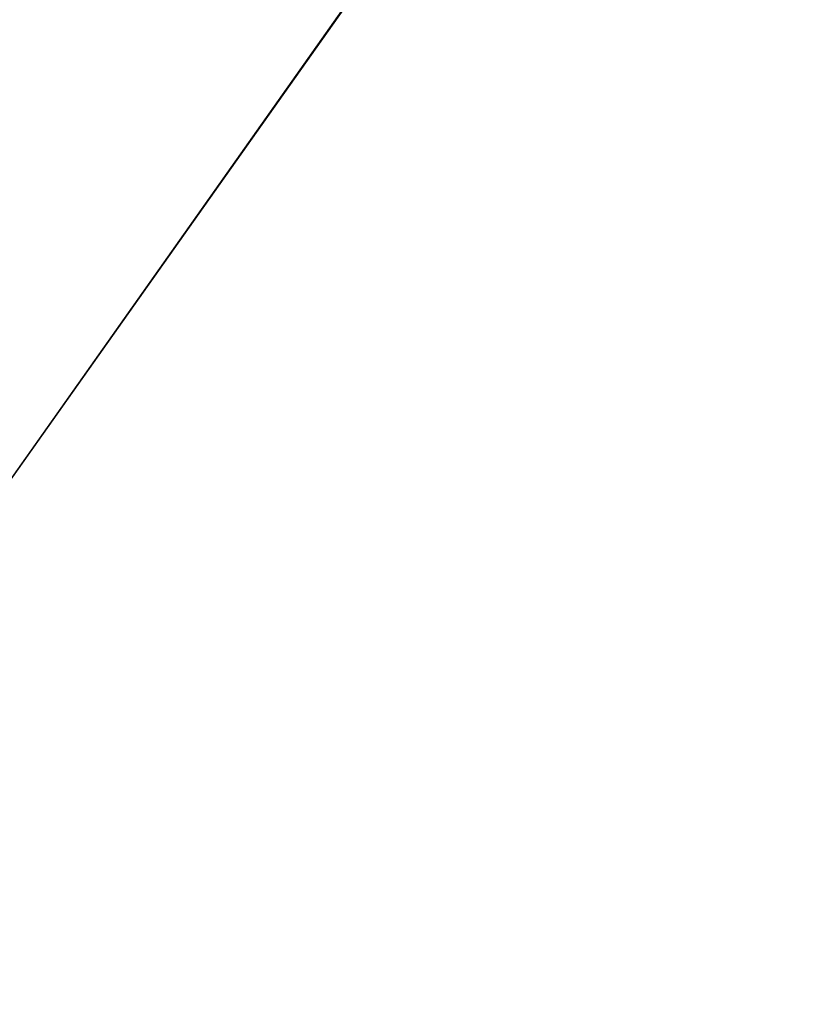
# Model space of a CAD drawing. Header units: metres. Extents: x 209848 to 209928, y 1182430 to 1182563.
# Tile 985 of 1056: x 209851.64 to 209851.822, y 1182504.576 to 1182504.806. Entities that reach past the tile are written whole.
import ezdxf

# ---------------------------------------------------------------- set-up
doc = ezdxf.new("R2010")
doc.units = ezdxf.units.M
doc.header["$MEASUREMENT"] = 0
doc.linetypes.add('DGN Style 2', pattern=[15.036391, 9.021834, -6.014556])
doc.layers.get('0').update_dxf_attribs({"color": 254})

# ---------------------------------------------------------------- blocks, each defined once
blk = doc.blocks.new('ATTEMP')
at = {"color": 5, "linetype": 'Continuous', "flags": 128}
for points in [[(-8.60191, 5.05241), (-8.45003, 5.29522), (-8.29105, 5.53396), (-8.1251, 5.76838), (-7.9523, 5.99827), (-7.77277, 6.22339), (-7.58665, 6.44353), (-7.39409, 6.65848), (-7.19523, 6.86802), (-6.99023, 7.07196), (-6.77926, 7.27009), (-6.57308, 7.45592), (-6.36902, 7.63859), (-6.16504, 7.82024), (-5.96117, 8.00089)], [(-8.60672, 5.04446), (-8.45534, 5.28699), (-8.29688, 5.52546), (-8.13147, 5.75965), (-7.95922, 5.98932), (-7.78026, 6.21425), (-7.59473, 6.43423), (-7.40278, 6.64904), (-7.20454, 6.85848), (-7.00018, 7.06233), (-6.78986, 7.26041), (-6.57374, 7.45252), (-6.352, 7.63848), (-6.12482, 7.8181), (-5.89239, 7.99121)], [(-8.60329, 5.05013), (-8.45155, 5.29287), (-8.29272, 5.53153), (-8.12692, 5.76588), (-7.95428, 5.99571), (-7.77491, 6.22078), (-7.58896, 6.44087), (-7.39657, 6.65578), (-7.19789, 6.86529), (-6.99308, 7.06921), (-6.7823, 7.26732), (-6.56571, 7.45945), (-6.34349, 7.6454), (-6.11583, 7.82499), (-5.8829, 7.99805)], [(-8.60405, 5.04887), (-8.45239, 5.29156), (-8.29365, 5.53018), (-8.12793, 5.7645), (-7.95538, 5.99429), (-7.7761, 6.21933), (-7.59025, 6.4394), (-7.39795, 6.65428), (-7.19937, 6.86378), (-6.99466, 7.06768), (-6.78398, 7.26579), (-6.5675, 7.45791), (-6.34539, 7.64386), (-6.11783, 7.82346), (-5.88501, 7.99653)], [(-8.60512, 5.0471), (-8.45357, 5.28973), (-8.29494, 5.52829), (-8.12935, 5.76256), (-7.95691, 5.9923), (-7.77777, 6.2173), (-7.59204, 6.43733), (-7.39989, 6.65219), (-7.20144, 6.86166), (-6.99687, 7.06554), (-6.78633, 7.26363), (-6.57, 7.45575), (-6.34804, 7.64171), (-6.12063, 7.82131), (-5.88796, 7.9944)], [(-8.60672, 5.04446), (-8.45534, 5.28699), (-8.29688, 5.52546), (-8.13147, 5.75965), (-7.95922, 5.98932), (-7.78026, 6.21425), (-7.59473, 6.43423), (-7.40278, 6.64904), (-7.20454, 6.85848), (-7.00018, 7.06233), (-6.78986, 7.26041), (-6.57374, 7.45252), (-6.352, 7.63848), (-6.12482, 7.8181), (-5.89239, 7.99121)], [(-8.60672, 5.04446), (-8.45534, 5.28699), (-8.29688, 5.52546), (-8.13147, 5.75965), (-7.95922, 5.98932), (-7.78026, 6.21425), (-7.59473, 6.43423), (-7.40278, 6.64904), (-7.20454, 6.85848), (-7.00018, 7.06233), (-6.78986, 7.26041), (-6.57374, 7.45252), (-6.352, 7.63848), (-6.12482, 7.8181), (-5.89239, 7.99121)]]:
    blk.add_lwpolyline(points, dxfattribs=at)

msp = doc.modelspace()

# ---------------------------------------------------------------- block references
at = {"color": 1, "linetype": 'DGN Style 2'}
msp.add_blockref('ATTEMP', (209859.85591, 1182499.06107), dxfattribs=at)

doc.saveas('drawing.dxf')
